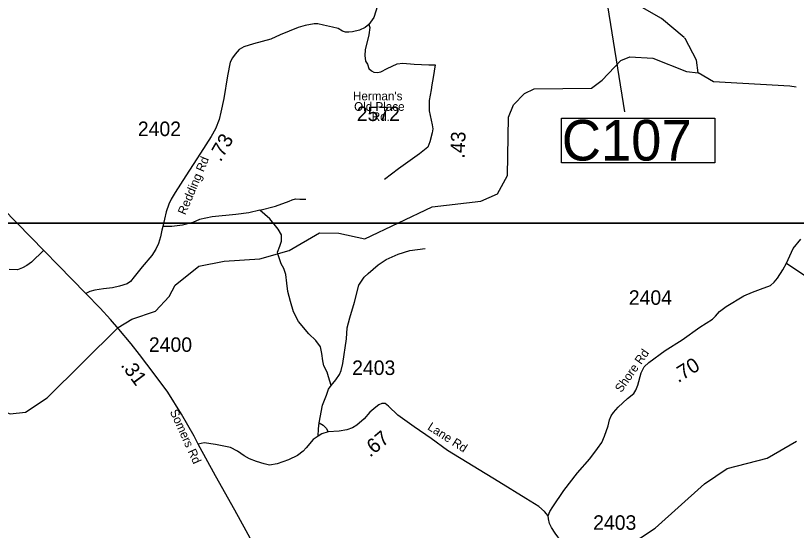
# Model space of a CAD drawing. Extents: x 1248089 to 1457196, y 820910 to 988753.
# Drawn here: x 1436416 to 1443143, y 868954 to 873387 of the extents above; entities that cross this region are included whole.
import ezdxf

# ---------------------------------------------------------------- set-up
doc = ezdxf.new("R2010")
doc.units = 0
for name, color, linetype in [('Exist Hydrographic Creek Single Shore', 7, 'Continuous'), ('Exist Hydrographic Misc Water Feature', 7, 'Continuous'), ('Exist Road Non-System Type 51', 7, 'Continuous'), ('Exist Road Primary US Structure Culvert Number Label', 7, 'Continuous'), ('Exist Road Secondary Type 41 Attributed', 7, 'Continuous'), ('Exist Road Secondary Type 51 Attributed', 7, 'Continuous'), ('Exist Road Secondary Type 51 Label', 7, 'Continuous'), ('Map Preparation Inset Cut Line', 7, 'Continuous'), ('Prop GRAU CAT1 Cell', 7, 'Continuous'), ('Prop Lane Lines', 7, 'Continuous')]:
    doc.layers.add(name, color=color, linetype=linetype)

msp = doc.modelspace()

# ---------------------------------------------------------------- linework, layer by layer
at = {"layer": 'Exist Hydrographic Creek Single Shore'}
msp.add_lwpolyline([(1442175.7, 873197.9), (1441980.8, 873360.9), (1441815.8, 873456.2)], dxfattribs=at)
at = {"layer": 'Exist Hydrographic Misc Water Feature'}
for points in [[(1442296.9, 872894.9), (1442281.8, 873003.5), (1442185.8, 873189.4), (1442180.6, 873193.7)], [(1438772.8, 871363.9), (1439034.8, 871516.3), (1439200.8, 871512.9), (1439425.7, 871465.6), (1440005.8, 871739.6), (1440423.8, 871790.2), (1440566.9, 871853.1), (1440652.8, 872008.9), (1440662.8, 872511), (1440706.8, 872618.4), (1440800.8, 872715), (1440884.8, 872755.9), (1441376.8, 872762.5), (1441469.8, 872829.5), (1441631.8, 873000.3), (1441706.8, 873031.6), (1441906.9, 873020.9), (1442196.8, 872906.8), (1442296.9, 872894.9)], [(1443142.5, 872771.5), (1443086.8, 872780.5), (1442428.8, 872816.8), (1442296.9, 872894.9)], [(1435236.5, 869895.9), (1435623.8, 870216), (1435690.7, 870237.7), (1435882.7, 870233.9), (1436088.7, 870124.6), (1436211.8, 870013.7), (1436368.7, 869958.1), (1436502.7, 869971.8), (1436688.7, 870096.1), (1437300.8, 870700.9), (1437418.8, 870774.1), (1437620.8, 870842.3), (1437739.8, 870967.8), (1437791.8, 871065.4), (1437994.8, 871228.6), (1438212.8, 871273.5), (1438521.8, 871293.5), (1438772.8, 871363.9)], [(1438603.8, 867368.9), (1438878.8, 867363.2), (1439406.8, 867529.9), (1439533.8, 867625.9), (1439678.8, 867790.3), (1439855.8, 867868.9), (1440190.8, 867963.8), (1441049.9, 868396.3), (1441927.8, 868972.8), (1442352.9, 869354.9), (1442546.8, 869485.5), (1442890.8, 869577.2), (1443143.8, 869723)]]:
    msp.add_lwpolyline(points, dxfattribs=at)
at = {"layer": 'Exist Road Non-System Type 51'}
for points in [[(1438520.7, 871712.3), (1438656.4, 871746.1), (1438772.7, 871788.6), (1438798.9, 871801.2), (1438826.4, 871809.9), (1438865.2, 871807.4), (1438916.5, 871804.9)], [(1438520.7, 871712.3), (1438426.9, 871689.8), (1438313.2, 871674.8), (1438110.6, 871653.5), (1438001.2, 871629.7), (1437942.4, 871604.7), (1437854.9, 871582.2), (1437761.1, 871570.9), (1437683.4, 871571)], [(1439134.4, 870201.7), (1439113, 870276.4), (1439099.2, 870317.7), (1439071.7, 870370.2), (1439063, 870412.8), (1439055.5, 870476.6), (1439041.7, 870534.1), (1439003, 870589.2), (1438941.7, 870646.8), (1438854.2, 870753.1), (1438810.6, 870836.1), (1438785.6, 870923.7), (1438761.8, 871010.1), (1438753.1, 871082.6), (1438744.3, 871157.7), (1438726.8, 871210.3), (1438704.3, 871249), (1438678.3, 871327), (1438673.3, 871349.5), (1438693.3, 871400.8), (1438708.3, 871443.3), (1438705.8, 871499.6), (1438678.3, 871547.2), (1438605.7, 871636), (1438520.7, 871712.3)], [(1436656.5, 871363), (1436554.5, 871263.9), (1436513.3, 871233.7), (1436474.9, 871214.5), (1436433.7, 871198), (1436359.6, 871200.7)], [(1439030.9, 869879.7), (1439059.6, 870033.6), (1439094.6, 870117.4), (1439113.1, 870170.4), (1439134.4, 870201.7), (1439174.4, 870250.5), (1439205.7, 870295.5), (1439221.9, 870329.3), (1439235.7, 870390.6), (1439265.7, 870602.1), (1439274.2, 870697.6), (1439295.5, 870785.2), (1439336.7, 870919), (1439374.3, 871064.2), (1439420.6, 871134.7), (1439454.3, 871166), (1439540.6, 871239.9), (1439609.4, 871287.4), (1439713.2, 871331.2), (1439811.9, 871365), (1439944.5, 871381.2)], [(1443057.5, 871254.1), (1443243, 871131.1)], [(1439022.3, 869766.6), (1439024.6, 869829.6), (1439030.9, 869879.7)], [(1439030.9, 869879.7), (1439065.9, 869859.7), (1439092.1, 869833.4), (1439109.2, 869802.3)]]:
    msp.add_lwpolyline(points, dxfattribs=at)
at = {"layer": 'Exist Road Primary US Structure Culvert Number Label'}
msp.add_line((1441326.6, 874633.6), (1441662.5, 872559.5), dxfattribs=at)
msp.add_lwpolyline([(1441118.4, 872503.5), (1442440.3, 872503.5), (1442440.3, 872118.8), (1441118.4, 872118.8)], close=True, dxfattribs=at)
at = {"layer": 'Exist Road Secondary Type 41 Attributed'}
for points in [[(1439459.5, 873308.8), (1439468.2, 873285.7), (1439458.3, 873220.9), (1439427, 873093.3), (1439425, 873044.2), (1439430.9, 872995.1), (1439446.6, 872967.6), (1439460.3, 872930.3), (1439481.9, 872912.6), (1439501.5, 872900.8), (1439532.9, 872896.9), (1439564.3, 872902.8), (1439617.3, 872932.3), (1439702.7, 872972.7), (1439751.7, 872978.6), (1439850.7, 872967.6), (1439975.4, 872962.9), (1440032.3, 872962.2)], [(1440032.3, 872962.2), (1440013.2, 872853.4), (1440002.8, 872792.1), (1439996.8, 872748.8), (1439989.3, 872701), (1439980.4, 872654.7), (1439980.4, 872566.5), (1440005.8, 872444.8), (1440010.2, 872411.1), (1440004.3, 872376.7), (1439984.8, 872300.5), (1439966.9, 872254.2), (1439896.8, 872195.9), (1439714.6, 872065.9), (1439595.1, 871976.3)], [(1441005.7, 869078.2), (1441018.2, 869116), (1441045.4, 869157.6), (1441138.3, 869296.9), (1441256.7, 869449.1), (1441363.9, 869570.8), (1441429.5, 869658.9), (1441466.3, 869711.8), (1441490.3, 869764.6), (1441520.6, 869855), (1441533.4, 869906.2), (1441546.2, 869941.5), (1441568.6, 869970.3), (1441607, 870015.1), (1441687.1, 870088.8), (1441741.5, 870133.6), (1441759.1, 870160.9), (1441778, 870203.1), (1441806.8, 870312), (1441830.8, 870361.7), (1441872.4, 870398.5), (1442013.2, 870502.6), (1442160.5, 870593.9), (1442312, 870705.3), (1442420.8, 870772.5), (1442446.4, 870798.2), (1442480, 870839.8), (1442539.2, 870883.1), (1442691.3, 870972.7), (1442764.3, 871005.8), (1442834.7, 871029.8), (1442921.1, 871063.4), (1442951.5, 871090.6), (1442980.3, 871125.9), (1443025.2, 871197.9), (1443057.5, 871254.1), (1443114.1, 871382.7), (1443182.9, 871462.7)], [(1441005.7, 869078.2), (1440972.2, 869116.1), (1440923.2, 869160.7), (1440811.8, 869227.6), (1440578.6, 869371.9), (1440135.9, 869641.3), (1439995.5, 869746.1), (1439850.6, 869846.5), (1439708, 869946.8), (1439627.8, 870022.7), (1439598.8, 870047.2), (1439572, 870047.2), (1439545.3, 870036.1), (1439518.6, 870013.7), (1439469.5, 869971.4), (1439418.3, 869913.4), (1439355.9, 869859.9), (1439318.7, 869835.7), (1439269.7, 869820.1), (1439205.1, 869809), (1439109.2, 869802.3), (1439053.5, 869784.4), (1439022.3, 869766.6), (1438980, 869737.6), (1438919.8, 869666.2), (1438893.1, 869635), (1438846.3, 869599.3), (1438766.1, 869561.4), (1438670.2, 869525.7), (1438603.4, 869514.6), (1438558.8, 869525.7), (1438491.9, 869548), (1438431.8, 869570.3), (1438385, 869594.9), (1438329.3, 869637.2), (1438269.1, 869668.5), (1438139.8, 869693), (1438041.8, 869706.4), (1437988.9, 869697.3)], [(1441174.3, 868709.9), (1441171.1, 868751.6), (1441159.9, 868783.6), (1441118.3, 868855.7), (1441063.8, 868929.4), (1441033.4, 868979), (1441015.8, 869014.2), (1441007.8, 869054.3), (1441005.7, 869078.2)]]:
    msp.add_lwpolyline(points, dxfattribs=at)
at = {"layer": 'Exist Road Secondary Type 51 Attributed'}
for points in [[(1439715.5, 873934.4), (1439604.3, 873664.6), (1439548.4, 873518), (1439502.3, 873369.7), (1439459.5, 873308.8)], [(1439459.5, 873308.8), (1439428.2, 873285.7), (1439379.4, 873262.8), (1439320.1, 873248), (1439287.2, 873244.7), (1439259.2, 873244.7), (1439232.9, 873252.9), (1439196.7, 873274.4), (1439147.3, 873287.5), (1439070, 873305.7), (1439018.9, 873317.2), (1438989.3, 873317.2), (1438910.3, 873302.4), (1438849.4, 873284.2), (1438696.3, 873220), (1438616.4, 873184.6), (1438465, 873145), (1438382.7, 873117), (1438343.2, 873094), (1438306.9, 873056.1), (1438283.9, 873023.1), (1438265.8, 872986.9), (1438242.8, 872867.4), (1438209.9, 872673), (1438183.5, 872554.4), (1438168.7, 872491.8), (1438139.1, 872412.7), (1438099.7, 872344.4), (1438009.1, 872201.1), (1437884.2, 872005.9), (1437792.1, 871864.2), (1437757.5, 871806.6), (1437736.1, 871762.1), (1437713.1, 871697.9), (1437683.4, 871571), (1437675.2, 871538.1), (1437663.7, 871480.4), (1437647.2, 871424.4), (1437624.5, 871374.5), (1437590, 871321.8), (1437507.7, 871222.9), (1437436.9, 871137.3), (1437407.3, 871096.1), (1437376, 871076.3), (1437311.8, 871056.6), (1437250.9, 871043.4), (1437173.5, 871035.1), (1437099.5, 871022), (1437055, 871012.1), (1437020.5, 870994)], [(1437020.5, 870994), (1435828.3, 872210.7)], [(1437988.9, 869697.3), (1437955.9, 869765.4), (1437845.6, 869953.3), (1437728.8, 870142.8), (1437608.9, 870301.5), (1437483.8, 870469.6), (1437413, 870560.2), (1437306.1, 870687), (1437233.6, 870771), (1437144.8, 870868.2), (1437020.5, 870994)], [(1438509.9, 867642.9), (1438495.5, 867866.1), (1438495.5, 867967.2), (1438507.9, 868039.3), (1438528.5, 868132.1), (1438580, 868340.5), (1438588.3, 868421.9), (1438594.5, 868508.5), (1438586.2, 868570.4), (1438565.6, 868648.8), (1438518.2, 868739.5), (1438304.2, 869128.1), (1438137.2, 869423), (1437988.9, 869697.3)]]:
    msp.add_lwpolyline(points, dxfattribs=at)
at = {"layer": 'Map Preparation Inset Cut Line'}
for points in [[(1448249.7, 871600.6), (1388709.5, 871600.6), (1388709.5, 915849.1), (1448249.7, 915849.1)], [(1445423.1, 844359.3), (1431512.6, 844359.3), (1431512.6, 871600.6), (1445423.1, 871600.6)]]:
    msp.add_lwpolyline(points, close=True, dxfattribs=at)

# ---------------------------------------------------------------- texts
at = {"layer": 'Exist Road Primary US Structure Culvert Number Label'}
msp.add_text('C107', height=350, dxfattribs=at).set_placement((1441121.7, 872138.6))
at = {"layer": 'Exist Road Secondary Type 51 Label'}
for s, p in [("Herman's", (1439322.8, 872657.2)), ('Old Place', (1439332.8, 872566.6)), ('Rd.', (1439484.9, 872479.7))]:
    msp.add_text(s, height=75, dxfattribs=at).set_placement(p)
for s, rotation, p in [('Redding Rd', 67.1178, (1437878.8, 871665.2)), ('Shore Rd', 54.84405, (1441634.7, 870135.6)), ('Somers Rd', 294.3255, (1437743.5, 869975.6)), ('Lane Rd', 327.14983, (1439958.9, 869827.5))]:
    msp.add_text(s, height=75, rotation=rotation, dxfattribs=at).set_placement(p)
at = {"layer": 'Prop GRAU CAT1 Cell'}
for s, rotation, p in [('.73', 60.01769, (1438181.9, 872121.3)), ('.43', 87.35869, (1440283.7, 872154.1)), ('.31', 306.66785, (1437317, 870375.4)), ('.70', 31.80168, (1442125.4, 870221.8)), ('.67', 39.82942, (1439469.8, 869578.1))]:
    msp.add_text(s, height=125, rotation=rotation, dxfattribs=at).set_placement(p)
at = {"layer": 'Prop Lane Lines'}
for s, p in [('2572', (1439355.8, 872479)), ('2402', (1437469.5, 872349.4)), ('2404', (1441699.4, 870896.2)), ('2400', (1437564.8, 870491.1)), ('2403', (1439315.6, 870292.1)), ('2403', (1441392.2, 868958.8))]:
    msp.add_text(s, height=125, dxfattribs=at).set_placement(p)

doc.saveas('drawing.dxf')
